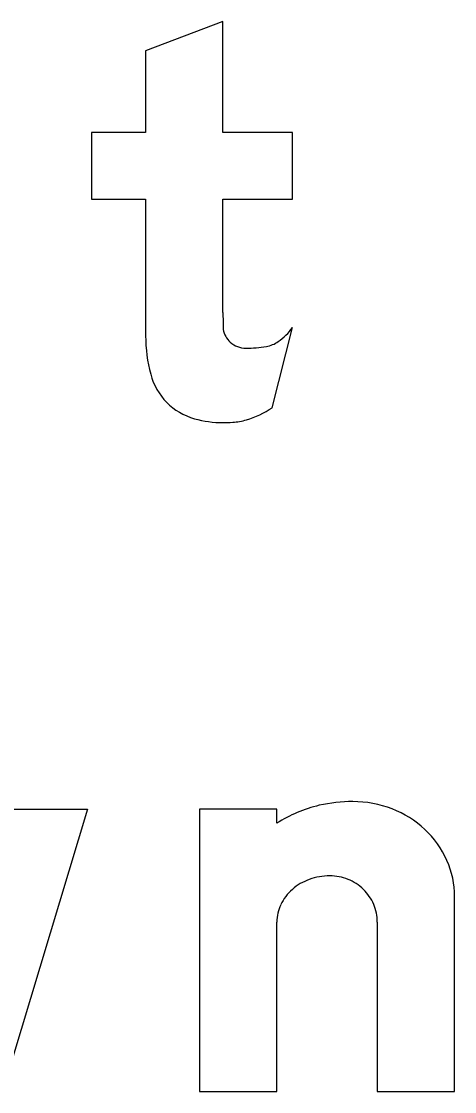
# Model space of a CAD drawing. Extents: x 1806251 to 1809821, y 414895 to 422886.
# Drawn here: x 1809678.0372 to 1809678.2165, y 415242.381 to 415242.8238 of the extents above; entities that cross this region are included whole.
import ezdxf

# ---------------------------------------------------------------- set-up
doc = ezdxf.new("R2010")
doc.units = 0
for name, color, linetype in [('GSBWFILL', 7, 'Continuous'), ('GSCOLORFILL', 7, 'Continuous'), ('GSOUTLINE', 7, 'Continuous')]:
    doc.layers.add(name, color=color, linetype=linetype)

msp = doc.modelspace()

# ---------------------------------------------------------------- linework, layer by layer
at = {"layer": 'GSBWFILL'}
for p, q in [((1809678.14103, 415242.66398), (1809678.14945, 415242.6971)), ((1809678.18455, 415242.45117), (1809678.18455, 415242.381))]:
    msp.add_line(p, q, dxfattribs=at)
for points in [[(1809678.12065, 415242.7034), (1809678.12065, 415242.7502), (1809678.14945, 415242.7502), (1809678.14945, 415242.7778), (1809678.12065, 415242.7778), (1809678.12065, 415242.8238), (1809678.08865, 415242.81166), (1809678.08865, 415242.7778), (1809678.06625, 415242.7778), (1809678.06625, 415242.7502), (1809678.08865, 415242.7502), (1809678.08865, 415242.69373)], [(1809678.14295, 415242.49202), (1809678.14295, 415242.4978), (1809678.11095, 415242.4978), (1809678.11095, 415242.381), (1809678.14295, 415242.381), (1809678.14295, 415242.45117)], [(1809678.18455, 415242.381), (1809678.21655, 415242.381), (1809678.21655, 415242.46171)]]:
    msp.add_lwpolyline(points, dxfattribs=at)
msp.add_lwpolyline([(1809678.06455, 415242.4978), (1809678.02935, 415242.381), (1809677.99895, 415242.381), (1809677.98295, 415242.437), (1809677.96695, 415242.381), (1809677.93655, 415242.381), (1809677.90135, 415242.4978), (1809677.93477, 415242.4978), (1809677.95134, 415242.44283), (1809677.96704, 415242.4978), (1809677.99886, 415242.4978), (1809678.01456, 415242.44283), (1809678.03113, 415242.4978)], close=True, dxfattribs=at)
for centre, major_axis, ratio, start_param, end_param in [((1809678.32097, 415242.7034), (0, 0.20031), 0.999998, 1.570796, 1.606005), ((1809678.12839, 415242.7128), (0, 0.02627), 0.999998, 3.756278, 4.071638), ((1809678.15074, 415242.69373), (0, 0.06209), 0.999998, 1.570796, 1.830698), ((1809678.12984, 415242.69791), (0, 0.0092), 0.999998, 1.74085, 2.407828), ((1809678.13013, 415242.69823), (0, 0.00963), 0.999998, 2.407828, 3.141593), ((1809678.13013, 415242.73913), (0, 0.05053), 0.999998, 3.141593, 3.310762), ((1809678.13662, 415242.70114), (0, 0.012), 0.999998, 3.310762, 3.756278), ((1809678.11586, 415242.68446), (0, 0.026), 0.999998, 1.830698, 2.869526), ((1809678.11962, 415242.69545), (0, 0.03807), 0.999998, 3.427755, 3.738844), ((1809678.12065, 415242.70161), (0, 0.04381), 0.999998, 2.869526, 3.141593), ((1809678.12065, 415242.7209), (0, 0.0631), 0.999998, 3.141593, 3.205734), ((1809678.12303, 415242.68388), (0, 0.026), 0.999998, 3.205734, 3.427755), ((1809678.1739, 415242.44342), (0, 0.05762), 0.999997, 0.235088, 0.567132), ((1809678.17445, 415242.437), (0, 0.064), 0.999997, 0, 0.219986), ((1809678.17445, 415242.45595), (0, 0.04505), 0.999997, 5.914285, 6.283185), ((1809678.17553, 415242.45876), (0, 0.04204), 0.999997, 5.532258, 5.914285), ((1809678.17721, 415242.46055), (0, 0.03959), 0.999997, 5.130076, 5.532258), ((1809678.17981, 415242.46171), (0, 0.03674), 0.999997, 4.712389, 5.130076), ((1809678.16383, 415242.44805), (0, 0.02202), 0.999997, 0.345704, 0.715718), ((1809678.1649, 415242.44507), (0, 0.02519), 0.999997, 0, 0.345704), ((1809678.1649, 415242.45005), (0, 0.02021), 0.999997, 5.900624, 6.283185), ((1809678.16512, 415242.4506), (0, 0.01962), 0.999997, 5.51227, 5.900624), ((1809678.16217, 415242.44996), (0, 0.0195), 0.999997, 0.715718, 1.126231), ((1809678.16546, 415242.45095), (0, 0.01913), 0.999997, 5.115435, 5.51227), ((1809678.15962, 415242.45117), (0, 0.01667), 0.999997, 1.126231, 1.570796), ((1809678.16599, 415242.45117), (0, 0.01856), 0.999997, 4.712389, 5.115435)]:
    msp.add_ellipse(centre, major_axis=major_axis, ratio=ratio, start_param=start_param, end_param=end_param, dxfattribs=at)
at = {"layer": 'GSCOLORFILL'}
for p, q in [((1809678.14103, 415242.66398), (1809678.14945, 415242.6971)), ((1809678.18455, 415242.45117), (1809678.18455, 415242.381))]:
    msp.add_line(p, q, dxfattribs=at)
for points in [[(1809678.12065, 415242.7034), (1809678.12065, 415242.7502), (1809678.14945, 415242.7502), (1809678.14945, 415242.7778), (1809678.12065, 415242.7778), (1809678.12065, 415242.8238), (1809678.08865, 415242.81166), (1809678.08865, 415242.7778), (1809678.06625, 415242.7778), (1809678.06625, 415242.7502), (1809678.08865, 415242.7502), (1809678.08865, 415242.69373)], [(1809678.14295, 415242.49202), (1809678.14295, 415242.4978), (1809678.11095, 415242.4978), (1809678.11095, 415242.381), (1809678.14295, 415242.381), (1809678.14295, 415242.45117)], [(1809678.18455, 415242.381), (1809678.21655, 415242.381), (1809678.21655, 415242.46171)]]:
    msp.add_lwpolyline(points, dxfattribs=at)
msp.add_lwpolyline([(1809678.06455, 415242.4978), (1809678.02935, 415242.381), (1809677.99895, 415242.381), (1809677.98295, 415242.437), (1809677.96695, 415242.381), (1809677.93655, 415242.381), (1809677.90135, 415242.4978), (1809677.93477, 415242.4978), (1809677.95134, 415242.44283), (1809677.96704, 415242.4978), (1809677.99886, 415242.4978), (1809678.01456, 415242.44283), (1809678.03113, 415242.4978)], close=True, dxfattribs=at)
for centre, major_axis, ratio, start_param, end_param in [((1809678.32097, 415242.7034), (0, 0.20031), 0.999998, 1.570796, 1.606005), ((1809678.12839, 415242.7128), (0, 0.02627), 0.999998, 3.756278, 4.071638), ((1809678.15074, 415242.69373), (0, 0.06209), 0.999998, 1.570796, 1.830698), ((1809678.12984, 415242.69791), (0, 0.0092), 0.999998, 1.74085, 2.407828), ((1809678.13013, 415242.69823), (0, 0.00963), 0.999998, 2.407828, 3.141593), ((1809678.13013, 415242.73913), (0, 0.05053), 0.999998, 3.141593, 3.310762), ((1809678.13662, 415242.70114), (0, 0.012), 0.999998, 3.310762, 3.756278), ((1809678.11586, 415242.68446), (0, 0.026), 0.999998, 1.830698, 2.869526), ((1809678.11962, 415242.69545), (0, 0.03807), 0.999998, 3.427755, 3.738844), ((1809678.12065, 415242.70161), (0, 0.04381), 0.999998, 2.869526, 3.141593), ((1809678.12065, 415242.7209), (0, 0.0631), 0.999998, 3.141593, 3.205734), ((1809678.12303, 415242.68388), (0, 0.026), 0.999998, 3.205734, 3.427755), ((1809678.1739, 415242.44342), (0, 0.05762), 0.999997, 0.235088, 0.567132), ((1809678.17445, 415242.437), (0, 0.064), 0.999997, 0, 0.219986), ((1809678.17445, 415242.45595), (0, 0.04505), 0.999997, 5.914285, 6.283185), ((1809678.17553, 415242.45876), (0, 0.04204), 0.999997, 5.532258, 5.914285), ((1809678.17721, 415242.46055), (0, 0.03959), 0.999997, 5.130076, 5.532258), ((1809678.17981, 415242.46171), (0, 0.03674), 0.999997, 4.712389, 5.130076), ((1809678.16383, 415242.44805), (0, 0.02202), 0.999997, 0.345704, 0.715718), ((1809678.1649, 415242.44507), (0, 0.02519), 0.999997, 0, 0.345704), ((1809678.1649, 415242.45005), (0, 0.02021), 0.999997, 5.900624, 6.283185), ((1809678.16512, 415242.4506), (0, 0.01962), 0.999997, 5.51227, 5.900624), ((1809678.16217, 415242.44996), (0, 0.0195), 0.999997, 0.715718, 1.126231), ((1809678.16546, 415242.45095), (0, 0.01913), 0.999997, 5.115435, 5.51227), ((1809678.15962, 415242.45117), (0, 0.01667), 0.999997, 1.126231, 1.570796), ((1809678.16599, 415242.45117), (0, 0.01856), 0.999997, 4.712389, 5.115435)]:
    msp.add_ellipse(centre, major_axis=major_axis, ratio=ratio, start_param=start_param, end_param=end_param, dxfattribs=at)
at = {"layer": 'GSOUTLINE'}
for p, q in [((1809678.14103, 415242.66398), (1809678.14945, 415242.6971)), ((1809678.18455, 415242.45117), (1809678.18455, 415242.381))]:
    msp.add_line(p, q, dxfattribs=at)
for points in [[(1809678.12065, 415242.7034), (1809678.12065, 415242.7502), (1809678.14945, 415242.7502), (1809678.14945, 415242.7778), (1809678.12065, 415242.7778), (1809678.12065, 415242.8238), (1809678.08865, 415242.81166), (1809678.08865, 415242.7778), (1809678.06625, 415242.7778), (1809678.06625, 415242.7502), (1809678.08865, 415242.7502), (1809678.08865, 415242.69373)], [(1809678.14295, 415242.49202), (1809678.14295, 415242.4978), (1809678.11095, 415242.4978), (1809678.11095, 415242.381), (1809678.14295, 415242.381), (1809678.14295, 415242.45117)], [(1809678.18455, 415242.381), (1809678.21655, 415242.381), (1809678.21655, 415242.46171)]]:
    msp.add_lwpolyline(points, dxfattribs=at)
msp.add_lwpolyline([(1809678.06455, 415242.4978), (1809678.02935, 415242.381), (1809677.99895, 415242.381), (1809677.98295, 415242.437), (1809677.96695, 415242.381), (1809677.93655, 415242.381), (1809677.90135, 415242.4978), (1809677.93477, 415242.4978), (1809677.95134, 415242.44283), (1809677.96704, 415242.4978), (1809677.99886, 415242.4978), (1809678.01456, 415242.44283), (1809678.03113, 415242.4978)], close=True, dxfattribs=at)
for centre, major_axis, ratio, start_param, end_param in [((1809678.32097, 415242.7034), (0, 0.20031), 0.999998, 1.570796, 1.606005), ((1809678.12839, 415242.7128), (0, 0.02627), 0.999998, 3.756278, 4.071638), ((1809678.15074, 415242.69373), (0, 0.06209), 0.999998, 1.570796, 1.830698), ((1809678.12984, 415242.69791), (0, 0.0092), 0.999998, 1.74085, 2.407828), ((1809678.13013, 415242.69823), (0, 0.00963), 0.999998, 2.407828, 3.141593), ((1809678.13013, 415242.73913), (0, 0.05053), 0.999998, 3.141593, 3.310762), ((1809678.13662, 415242.70114), (0, 0.012), 0.999998, 3.310762, 3.756278), ((1809678.11586, 415242.68446), (0, 0.026), 0.999998, 1.830698, 2.869526), ((1809678.11962, 415242.69545), (0, 0.03807), 0.999998, 3.427755, 3.738844), ((1809678.12065, 415242.70161), (0, 0.04381), 0.999998, 2.869526, 3.141593), ((1809678.12065, 415242.7209), (0, 0.0631), 0.999998, 3.141593, 3.205734), ((1809678.12303, 415242.68388), (0, 0.026), 0.999998, 3.205734, 3.427755), ((1809678.1739, 415242.44342), (0, 0.05762), 0.999997, 0.235088, 0.567132), ((1809678.17445, 415242.437), (0, 0.064), 0.999997, 0, 0.219986), ((1809678.17445, 415242.45595), (0, 0.04505), 0.999997, 5.914285, 6.283185), ((1809678.17553, 415242.45876), (0, 0.04204), 0.999997, 5.532258, 5.914285), ((1809678.17721, 415242.46055), (0, 0.03959), 0.999997, 5.130076, 5.532258), ((1809678.17981, 415242.46171), (0, 0.03674), 0.999997, 4.712389, 5.130076), ((1809678.16383, 415242.44805), (0, 0.02202), 0.999997, 0.345704, 0.715718), ((1809678.1649, 415242.44507), (0, 0.02519), 0.999997, 0, 0.345704), ((1809678.1649, 415242.45005), (0, 0.02021), 0.999997, 5.900624, 6.283185), ((1809678.16512, 415242.4506), (0, 0.01962), 0.999997, 5.51227, 5.900624), ((1809678.16217, 415242.44996), (0, 0.0195), 0.999997, 0.715718, 1.126231), ((1809678.16546, 415242.45095), (0, 0.01913), 0.999997, 5.115435, 5.51227), ((1809678.15962, 415242.45117), (0, 0.01667), 0.999997, 1.126231, 1.570796), ((1809678.16599, 415242.45117), (0, 0.01856), 0.999997, 4.712389, 5.115435)]:
    msp.add_ellipse(centre, major_axis=major_axis, ratio=ratio, start_param=start_param, end_param=end_param, dxfattribs=at)

doc.saveas('drawing.dxf')
